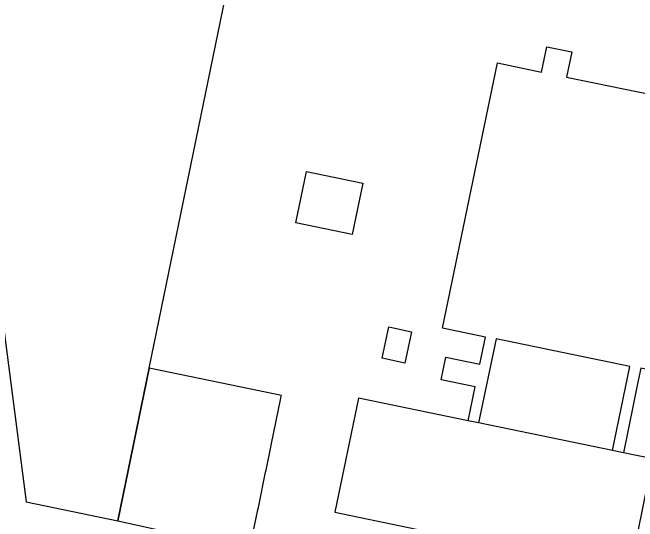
# Model space of a CAD drawing. Extents: x 157692 to 159670, y 381454 to 383289.
# Drawn here: x 157877.5 to 157999.9, y 382646.8 to 382746.4 of the extents above; entities that cross this region are included whole.
import ezdxf

# ---------------------------------------------------------------- set-up
doc = ezdxf.new("R2010")
doc.units = 0
for name, color, linetype in [('IMGEO_Pand', 7, 'Continuous'), ('IMGEO_Pand_overbouw', 7, 'Continuous'), ('IMGEO_Pand_vergunning_verleend', 7, 'Continuous')]:
    doc.layers.add(name, color=color, linetype=linetype)

msp = doc.modelspace()

# ---------------------------------------------------------------- linework, layer by layer
at = {"layer": 'IMGEO_Pand'}
for points in [[(157898.11, 382646.91), (157904.25, 382676.8), (157919.63, 382751.76), (157880.89, 382759.73), (157870.41, 382761.89), (157866.39, 382756.76), (157880.13, 382650.62), (157898.11, 382646.91)], [(157966.68, 382666.47), (157968.06, 382673.13), (157961.39, 382674.5), (157962.31, 382678.98), (157968.99, 382677.62), (157970.08, 382682.9), (157961.68, 382684.64), (157972.45, 382736.54), (157981.07, 382734.76), (157982.09, 382739.73), (157986.98, 382738.73), (157985.96, 382733.74), (158000, 382730.88), (158016.9, 382727.43), (158006.15, 382675.63), (158000.5, 382676.81), (158000, 382674.36), (157997.13, 382660.23)], [(157946.07, 382713.04), (157944.01, 382702.99), (157932.98, 382705.26), (157935.04, 382715.3), (157946.07, 382713.04)], [(157994.98, 382660.66), (157998.39, 382677.11), (157972.16, 382682.55), (157968.74, 382666.11)], [(157966.68, 382666.47), (157945.23, 382670.92), (157940.6, 382648.6), (157998.32, 382636.62), (158000, 382644.9), (158002.87, 382659.05), (158000, 382659.64), (157997.13, 382660.23)], [(157968.74, 382666.11), (157966.68, 382666.47)], [(157994.98, 382660.66), (157968.74, 382666.11)], [(157997.13, 382660.23), (157994.98, 382660.66)]]:
    msp.add_lwpolyline(points, dxfattribs=at)
at = {"layer": 'IMGEO_Pand_overbouw'}
msp.add_lwpolyline([(157904.25, 382676.8), (157898.11, 382646.91), (157923.9, 382641.27), (157924, 382641.75), (157924.06, 382641.74), (157924.09, 382642.17), (157925.52, 382649.1), (157925.61, 382649.52), (157927.03, 382656.44), (157927.17, 382656.85), (157927.12, 382656.86), (157928.04, 382661.34), (157928.13, 382661.76), (157930.02, 382670.92), (157930.11, 382671.34), (157930.14, 382671.48)], close=True, dxfattribs=at)
at = {"layer": 'IMGEO_Pand_vergunning_verleend'}
msp.add_lwpolyline([(157949.89, 382678.75), (157951.19, 382684.87), (157955.63, 382683.93), (157954.33, 382677.81), (157949.89, 382678.75)], dxfattribs=at)

doc.saveas('drawing.dxf')
